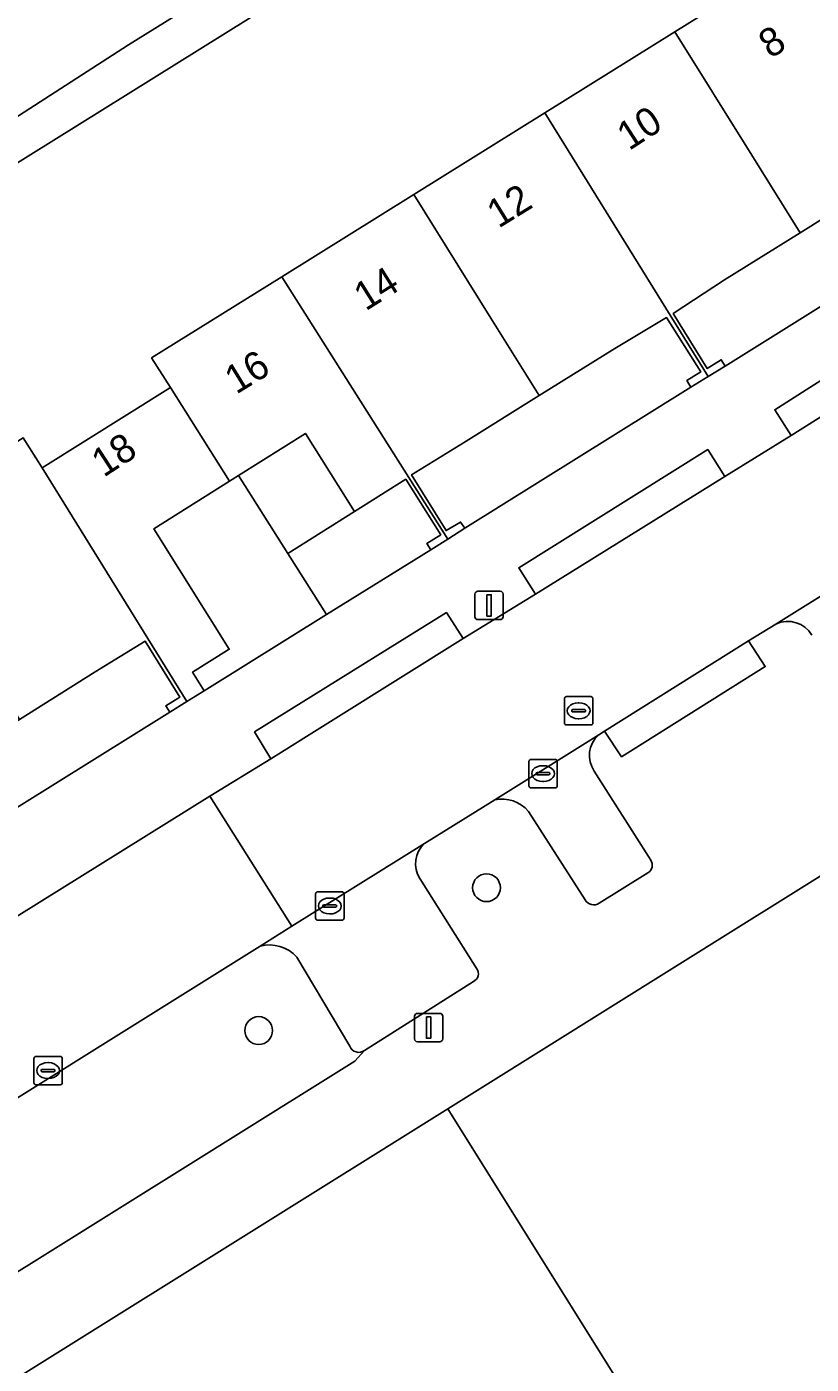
# Model space of a CAD drawing. Extents: x 159352 to 160617, y 385888 to 387323.
# Drawn here: x 159825.08 to 159852.67, y 386053.11 to 386100.17 of the extents above; entities that cross this region are included whole.
import ezdxf

# ---------------------------------------------------------------- set-up
doc = ezdxf.new("R2010")
doc.units = 0
for name, color, linetype in [('IMGEO_Boom', 7, 'Continuous'), ('IMGEO_Erf', 7, 'Continuous'), ('IMGEO_Kolk', 7, 'Continuous'), ('IMGEO_Lichtmast', 7, 'Continuous'), ('IMGEO_Pand', 7, 'Continuous'), ('IMGEO_Pand_nummerreeks', 7, 'Continuous'), ('IMGEO_Pand_overbouw', 7, 'Continuous'), ('IMGEO_Parkeervlak_open', 7, 'Continuous'), ('IMGEO_Rijbaan_lokaal_open', 7, 'Continuous'), ('IMGEO_Rioolput', 7, 'Continuous'), ('IMGEO_Voetpad_open', 7, 'Continuous')]:
    doc.layers.add(name, color=color, linetype=linetype)

msp = doc.modelspace()

# ---------------------------------------------------------------- linework, layer by layer
at = {"layer": 'IMGEO_Boom'}
for centre in [(159841.248, 386069.874), (159833.234, 386064.85)]:
    msp.add_circle(centre, 0.489, dxfattribs=at)
at = {"layer": 'IMGEO_Erf'}
for points in [[(159862.072, 386118.665), (159751.412, 386049.66)], [(159793.523, 386064.622), (159798.094, 386067.462), (159797.42, 386068.536), (159802.039, 386071.416), (159806.621, 386074.274), (159811.189, 386077.123), (159815.776, 386079.983), (159820.369, 386082.847), (159824.955, 386085.707), (159825.622, 386084.655), (159830.136, 386087.476), (159829.467, 386088.52), (159834.049, 386091.378), (159838.688, 386094.271), (159843.295, 386097.143), (159847.867, 386099.995), (159852.486, 386102.876), (159857.024, 386105.707)], [(159785.705, 386072.384), (159811.147, 386088.283), (159807.748, 386093.722), (159810.04, 386095.154), (159813.439, 386089.716), (159828.655, 386099.532), (159833.908, 386102.815)], [(159861.894, 386075.859), (159839.883, 386062.089), (159849.36, 386046.926), (159839.701, 386040.889), (159839.2, 386040.577), (159842.622, 386035.101), (159843.123, 386035.413), (159849.677, 386039.486), (159849.07, 386040.462), (159852.233, 386042.442), (159854.78, 386038.373)]]:
    msp.add_lwpolyline(points, dxfattribs=at)
for points in [[(159857.609, 386093.209), (159857.471, 386093.416), (159857.954, 386093.737), (159856.743, 386095.713), (159854.915, 386094.571), (159852.278, 386092.927), (159849.624, 386091.273), (159847.816, 386090.082), (159849.013, 386088.147), (159849.505, 386088.454), (159849.643, 386088.234)], [(159848.44, 386087.489), (159848.295, 386087.719), (159848.786, 386088.028), (159847.579, 386089.94), (159845.757, 386088.851), (159843.099, 386087.192), (159840.44, 386085.532), (159838.615, 386084.408), (159839.828, 386082.441), (159840.337, 386082.744), (159840.481, 386082.524)], [(159834.876, 386085.863), (159832.53, 386084.384), (159832.211, 386084.183), (159829.546, 386082.504), (159832.197, 386078.269), (159830.91, 386077.464), (159831.319, 386076.806), (159835.616, 386079.487), (159839.288, 386081.769), (159839.149, 386081.989), (159839.639, 386082.299), (159838.405, 386084.252), (159836.599, 386083.11)], [(159830.108, 386076.056), (159829.971, 386076.277), (159830.464, 386076.583), (159829.238, 386078.553), (159827.487, 386077.468), (159824.827, 386075.798), (159822.135, 386074.108), (159820.297, 386072.968), (159821.521, 386070.997), (159822.028, 386071.305), (159822.153, 386071.087)]]:
    msp.add_lwpolyline(points, close=True, dxfattribs=at)
at = {"layer": 'IMGEO_Kolk'}
for p, q in [((159842.737, 386073.464), (159842.737, 386074.316)), ((159842.812, 386074.39), (159843.664, 386074.39)), ((159843.738, 386074.316), (159843.738, 386073.464)), ((159842.996, 386073.884), (159842.996, 386073.896)), ((159843.434, 386073.847), (159843.036, 386073.847)), ((159843.039, 386073.933), (159843.437, 386073.933)), ((159843.225, 386074.17), (159843.25, 386074.17)), ((159843.48, 386073.896), (159843.48, 386073.884)), ((159843.664, 386073.39), (159842.812, 386073.39)), ((159843.248, 386073.61), (159843.223, 386073.61)), ((159835.235, 386068.807), (159835.235, 386069.659)), ((159835.31, 386069.733), (159836.162, 386069.733)), ((159836.236, 386069.659), (159836.236, 386068.807)), ((159835.494, 386069.227), (159835.494, 386069.239)), ((159835.932, 386069.19), (159835.534, 386069.19)), ((159835.537, 386069.276), (159835.935, 386069.276)), ((159835.723, 386069.513), (159835.748, 386069.513)), ((159835.978, 386069.239), (159835.978, 386069.227)), ((159836.162, 386068.733), (159835.31, 386068.733)), ((159835.746, 386068.953), (159835.721, 386068.953)), ((159825.402, 386063.94), (159826.254, 386063.94)), ((159825.327, 386063.014), (159825.327, 386063.866)), ((159825.629, 386063.483), (159826.027, 386063.483)), ((159825.815, 386063.72), (159825.84, 386063.72)), ((159826.328, 386063.866), (159826.328, 386063.014)), ((159825.586, 386063.434), (159825.586, 386063.446)), ((159826.024, 386063.397), (159825.626, 386063.397)), ((159825.838, 386063.16), (159825.813, 386063.16)), ((159826.07, 386063.446), (159826.07, 386063.434)), ((159826.254, 386062.94), (159825.402, 386062.94))]:
    msp.add_line(p, q, dxfattribs=at)
for points in [[(159842.737, 386073.464), (159842.737, 386074.316)], [(159842.812, 386074.39), (159843.664, 386074.39)], [(159843.738, 386074.316), (159843.738, 386073.464)], [(159843.664, 386073.39), (159842.812, 386073.39)], [(159835.235, 386068.807), (159835.235, 386069.659)], [(159835.31, 386069.733), (159836.162, 386069.733)], [(159836.236, 386069.659), (159836.236, 386068.807)], [(159836.162, 386068.733), (159835.31, 386068.733)], [(159825.402, 386063.94), (159826.254, 386063.94)], [(159825.327, 386063.014), (159825.327, 386063.866)], [(159826.328, 386063.866), (159826.328, 386063.014)], [(159826.254, 386062.94), (159825.402, 386062.94)]]:
    msp.add_lwpolyline(points, dxfattribs=at)
for centre, radius, start, end in [((159842.814, 386074.314), 0.0765, 91.552, 178.448), ((159842.814, 386074.314), 0.0765, 91.552, 178.448), ((159843.662, 386074.314), 0.0765, 1.552, 88.448), ((159843.662, 386074.314), 0.0765, 1.552, 88.448), ((159843.036, 386073.893), 0.0403, 85.8775, 175.7526), ((159843.033, 386073.883), 0.0366, 178.938, 274.7102), ((159843.437, 386073.89), 0.043, 264.8664, 352.4533), ((159843.441, 386073.895), 0.0386, 1.7309, 96.639), ((159842.814, 386073.466), 0.0765, 181.552, 268.448), ((159842.814, 386073.466), 0.0765, 181.552, 268.448), ((159843.662, 386073.466), 0.0765, 271.552, 358.448), ((159843.662, 386073.466), 0.0765, 271.552, 358.448), ((159835.312, 386069.657), 0.0765, 91.552, 178.448), ((159835.312, 386069.657), 0.0765, 91.552, 178.448), ((159836.16, 386069.657), 0.0765, 1.552, 88.448), ((159836.16, 386069.657), 0.0765, 1.552, 88.448), ((159835.534, 386069.236), 0.0403, 85.8775, 175.7526), ((159835.531, 386069.226), 0.0366, 178.938, 274.7102), ((159835.935, 386069.233), 0.043, 264.8664, 352.4533), ((159835.939, 386069.238), 0.0386, 1.7309, 96.639), ((159835.312, 386068.809), 0.0765, 181.552, 268.448), ((159835.312, 386068.809), 0.0765, 181.552, 268.448), ((159836.16, 386068.809), 0.0765, 271.552, 358.448), ((159836.16, 386068.809), 0.0765, 271.552, 358.448), ((159825.404, 386063.864), 0.0765, 91.552, 178.448), ((159825.404, 386063.864), 0.0765, 91.552, 178.448), ((159826.252, 386063.864), 0.0765, 1.552, 88.448), ((159826.252, 386063.864), 0.0765, 1.552, 88.448), ((159825.626, 386063.443), 0.0403, 85.8775, 175.7526), ((159826.031, 386063.445), 0.0386, 1.7309, 96.639), ((159825.404, 386063.016), 0.0765, 181.552, 268.448), ((159825.404, 386063.016), 0.0765, 181.552, 268.448), ((159825.623, 386063.433), 0.0366, 178.938, 274.7102), ((159826.027, 386063.44), 0.043, 264.8664, 352.4533), ((159826.252, 386063.016), 0.0765, 271.552, 358.448), ((159826.252, 386063.016), 0.0765, 271.552, 358.448)]:
    msp.add_arc(centre, radius, start, end, dxfattribs=at)
for centre, major_axis, ratio, start_param, end_param in [((159843.224, 386073.89), (-0.387, 0.002), 0.722429, 4.712389, 7.853982), ((159843.249, 386073.89), (-0.39, 0.002), 0.717154, 1.570796, 4.712389), ((159835.722, 386069.233), (-0.387, 0.002), 0.722429, 4.712389, 7.853982), ((159835.747, 386069.233), (-0.39, 0.002), 0.717154, 1.570796, 4.712389), ((159825.814, 386063.44), (-0.387, 0.002), 0.722429, 4.712389, 7.853982), ((159825.839, 386063.44), (-0.39, 0.002), 0.717154, 1.570796, 4.712389)]:
    msp.add_ellipse(centre, major_axis=major_axis, ratio=ratio, start_param=start_param, end_param=end_param, dxfattribs=at)
at = {"layer": 'IMGEO_Lichtmast'}
for p, q in [((159840.842, 386079.411), (159840.842, 386080.211)), ((159840.842, 386080.211), (159840.842, 386079.411)), ((159840.942, 386080.311), (159841.732, 386080.311)), ((159841.732, 386080.311), (159840.942, 386080.311)), ((159841.832, 386080.211), (159841.832, 386079.411)), ((159841.832, 386079.411), (159841.832, 386080.211)), ((159841.732, 386079.311), (159840.942, 386079.311)), ((159840.942, 386079.311), (159841.732, 386079.311)), ((159838.716, 386064.554), (159838.716, 386065.354)), ((159838.716, 386065.354), (159838.716, 386064.554)), ((159838.816, 386065.454), (159839.606, 386065.454)), ((159839.606, 386065.454), (159838.816, 386065.454)), ((159839.706, 386065.354), (159839.706, 386064.554)), ((159839.706, 386064.554), (159839.706, 386065.354)), ((159839.606, 386064.454), (159838.816, 386064.454)), ((159838.816, 386064.454), (159839.606, 386064.454))]:
    msp.add_line(p, q, dxfattribs=at)
for points in [[(159841.262, 386080.186), (159841.412, 386080.186), (159841.412, 386079.436), (159841.262, 386079.436), (159841.262, 386080.186)], [(159839.136, 386065.329), (159839.286, 386065.329), (159839.286, 386064.579), (159839.136, 386064.579), (159839.136, 386065.329)]]:
    msp.add_lwpolyline(points, dxfattribs=at)
for centre, start, end in [((159840.942, 386080.211), 90, 180), ((159840.942, 386080.211), 90, 180), ((159841.732, 386080.211), 0, 90), ((159841.732, 386080.211), 360, 90), ((159840.942, 386079.411), 180, 270), ((159840.942, 386079.411), 180, 270), ((159841.732, 386079.411), 270, 0), ((159841.732, 386079.411), 270, 0), ((159838.816, 386065.354), 90, 180), ((159838.816, 386065.354), 90, 180), ((159839.606, 386065.354), 0, 90), ((159839.606, 386065.354), 360, 90), ((159838.816, 386064.554), 180, 270), ((159838.816, 386064.554), 180, 270), ((159839.606, 386064.554), 270, 0), ((159839.606, 386064.554), 270, 0)]:
    msp.add_arc(centre, 0.1, start, end, dxfattribs=at)
at = {"layer": 'IMGEO_Pand'}
for points in [[(159852.486, 386102.876), (159847.867, 386099.995), (159850.578, 386095.651), (159852.278, 386092.927), (159854.915, 386094.571), (159856.743, 386095.713), (159857.954, 386093.737), (159857.471, 386093.416), (159857.609, 386093.209), (159858.208, 386093.577)], [(159847.867, 386099.995), (159843.295, 386097.143), (159849.041, 386087.862), (159849.643, 386088.234), (159849.505, 386088.454), (159849.013, 386088.147), (159847.816, 386090.082), (159849.624, 386091.273), (159852.278, 386092.927), (159850.578, 386095.651)], [(159843.295, 386097.143), (159838.688, 386094.271), (159841.397, 386089.923), (159843.099, 386087.192), (159845.757, 386088.851), (159847.579, 386089.94), (159848.786, 386088.028), (159848.295, 386087.719), (159848.44, 386087.489), (159849.041, 386087.862)], [(159838.688, 386094.271), (159834.049, 386091.378), (159839.885, 386082.146), (159840.481, 386082.524), (159840.337, 386082.744), (159839.828, 386082.441), (159838.615, 386084.408), (159840.44, 386085.532), (159843.099, 386087.192), (159841.397, 386089.923)], [(159832.211, 386084.183), (159832.53, 386084.384), (159834.876, 386085.863), (159836.599, 386083.11), (159838.405, 386084.252), (159839.639, 386082.299), (159839.149, 386081.989), (159839.288, 386081.769), (159839.885, 386082.146), (159834.049, 386091.378), (159829.467, 386088.52), (159830.136, 386087.476)], [(159830.713, 386076.431), (159831.319, 386076.806), (159830.91, 386077.464), (159832.197, 386078.269), (159829.546, 386082.504), (159832.211, 386084.183), (159830.136, 386087.476), (159825.622, 386084.655)], [(159825.622, 386084.655), (159824.955, 386085.707), (159820.369, 386082.847), (159822.585, 386079.367), (159823.114, 386078.525), (159824.827, 386075.798), (159827.487, 386077.468), (159829.238, 386078.553), (159830.464, 386076.583), (159829.971, 386076.277), (159830.108, 386076.056), (159830.713, 386076.431)]]:
    msp.add_lwpolyline(points, close=True, dxfattribs=at)
msp.add_lwpolyline([(159854.78, 386038.373), (159852.233, 386042.442), (159849.07, 386040.462), (159849.677, 386039.486), (159843.123, 386035.413), (159842.622, 386035.101), (159839.2, 386040.577), (159839.701, 386040.889), (159849.36, 386046.926), (159839.883, 386062.089), (159811.969, 386044.648), (159817.582, 386035.659), (159818.431, 386036.189), (159822.293, 386030.004), (159829.469, 386034.471), (159830.012, 386034.809), (159833.434, 386029.324), (159832.89, 386028.986), (159828.216, 386026.081)], dxfattribs=at)
at = {"layer": 'IMGEO_Pand_overbouw'}
for points in [[(159834.876, 386085.863), (159832.53, 386084.384), (159834.264, 386081.633), (159836.599, 386083.11)], [(159834.264, 386081.633), (159832.53, 386084.384), (159832.211, 386084.183), (159829.546, 386082.504), (159832.197, 386078.269), (159830.91, 386077.464), (159831.319, 386076.806), (159835.616, 386079.487)]]:
    msp.add_lwpolyline(points, close=True, dxfattribs=at)
at = {"layer": 'IMGEO_Parkeervlak_open'}
for points in [[(159872.862, 386092.541), (159851.428, 386079.154)], [(159845.194, 386075.254), (159841.535, 386072.968)], [(159847.024, 386070.845), (159845.039, 386073.98)], [(159842.728, 386072.563), (159844.713, 386069.449)], [(159839.072, 386071.429), (159834.4, 386068.524), (159833.282, 386067.816)], [(159840.907, 386067.022), (159838.908, 386070.199)], [(159845.21, 386069.334), (159846.927, 386070.4)], [(159833.282, 386067.816), (159820.014, 386059.529), (159822.729, 386055.103), (159836.615, 386063.772), (159836.952, 386064.144)], [(159836.438, 386064.298), (159834.576, 386067.436)], [(159834.576, 386067.436), (159836.438, 386064.298)], [(159836.952, 386064.144), (159840.786, 386066.572)]]:
    msp.add_lwpolyline(points, dxfattribs=at)
for centre, radius, start, end in [((159851.843, 386078.251), 0.994, 31.206, 114.6904), ((159845.824, 386074.531), 0.959, 131.0618, 215.0647), ((159841.79, 386071.759), 1.235, 40.5925, 101.9049), ((159839.681, 386070.722), 0.933, 130.7472, 214.0635), ((159846.768, 386070.668), 0.312, 300.7676, 34.6388), ((159845.014, 386069.619), 0.346, 209.3971, 304.5463), ((159833.616, 386066.56), 1.3, 42.383, 104.8859), ((159833.616, 386066.56), 1.3, 42.383, 104.8859), ((159840.654, 386066.849), 0.307, 295.527, 34.3726), ((159836.756, 386064.423), 0.341, 201.491, 305.1514), ((159836.756, 386064.423), 0.341, 201.491, 305.1514)]:
    msp.add_arc(centre, radius, start, end, dxfattribs=at)
at = {"layer": 'IMGEO_Rijbaan_lokaal_open'}
for points in [[(159867.879, 386095.785), (159861.127, 386091.532), (159858.809, 386090.111), (159851.967, 386085.784), (159849.636, 386084.346), (159842.969, 386080.202), (159840.427, 386078.651), (159833.656, 386074.408), (159831.519, 386073.099), (159834.4, 386068.524), (159839.072, 386071.429), (159841.535, 386072.968), (159845.194, 386075.254), (159845.401, 386075.387), (159850.467, 386078.559), (159851.428, 386079.154), (159872.862, 386092.541), (159869.995, 386097.111)], [(159833.282, 386067.816), (159834.4, 386068.524), (159831.519, 386073.099), (159805.965, 386057.175), (159808.818, 386052.536), (159817.469, 386057.94), (159820.014, 386059.529)]]:
    msp.add_lwpolyline(points, close=True, dxfattribs=at)
at = {"layer": 'IMGEO_Rioolput'}
for p, q in [((159843.987, 386075.677), (159843.987, 386076.529)), ((159844.062, 386076.603), (159844.914, 386076.603)), ((159844.475, 386076.383), (159844.5, 386076.383)), ((159844.988, 386076.529), (159844.988, 386075.677)), ((159844.246, 386076.097), (159844.246, 386076.109)), ((159844.684, 386076.06), (159844.286, 386076.06)), ((159844.289, 386076.146), (159844.687, 386076.146)), ((159844.498, 386075.823), (159844.473, 386075.823)), ((159844.73, 386076.109), (159844.73, 386076.097)), ((159844.914, 386075.603), (159844.062, 386075.603))]:
    msp.add_line(p, q, dxfattribs=at)
for points in [[(159843.987, 386075.677), (159843.987, 386076.529)], [(159844.062, 386076.603), (159844.914, 386076.603)], [(159844.988, 386076.529), (159844.988, 386075.677)], [(159844.914, 386075.603), (159844.062, 386075.603)]]:
    msp.add_lwpolyline(points, dxfattribs=at)
for centre, radius, start, end in [((159844.064, 386076.527), 0.0765, 91.552, 178.448), ((159844.064, 386076.527), 0.0765, 91.552, 178.448), ((159844.912, 386076.527), 0.0765, 1.552, 88.448), ((159844.912, 386076.527), 0.0765, 1.552, 88.448), ((159844.286, 386076.106), 0.0403, 85.8775, 175.7526), ((159844.283, 386076.096), 0.0366, 178.938, 274.7102), ((159844.687, 386076.103), 0.043, 264.8664, 352.4533), ((159844.691, 386076.108), 0.0386, 1.7309, 96.639), ((159844.064, 386075.679), 0.0765, 181.552, 268.448), ((159844.064, 386075.679), 0.0765, 181.552, 268.448), ((159844.912, 386075.679), 0.0765, 271.552, 358.448), ((159844.912, 386075.679), 0.0765, 271.552, 358.448)]:
    msp.add_arc(centre, radius, start, end, dxfattribs=at)
for centre, major_axis, ratio, start_param, end_param in [((159844.474, 386076.103), (-0.387, 0.002), 0.722429, 4.712389, 7.853982), ((159844.499, 386076.103), (-0.39, 0.002), 0.717154, 1.570796, 4.712389)]:
    msp.add_ellipse(centre, major_axis=major_axis, ratio=ratio, start_param=start_param, end_param=end_param, dxfattribs=at)
at = {"layer": 'IMGEO_Voetpad_open'}
for points in [[(159862.072, 386118.665), (159863.515, 386119.625), (159862.703, 386120.84), (159858.735, 386118.451), (159853.141, 386114.986), (159846.534, 386111.027), (159843.253, 386109.048), (159833.831, 386102.938), (159833.908, 386102.815), (159828.655, 386099.532), (159813.439, 386089.716), (159811.147, 386088.283), (159785.705, 386072.384), (159749.045, 386049.918), (159749.859, 386048.628), (159751.412, 386049.66)], [(159851.967, 386085.784), (159858.809, 386090.111), (159858.229, 386091.053), (159851.386, 386086.695)], [(159849.636, 386084.346), (159849.027, 386085.295), (159842.379, 386081.137), (159842.969, 386080.202)], [(159833.656, 386074.408), (159840.427, 386078.651), (159839.84, 386079.558), (159833.089, 386075.356)], [(159850.467, 386078.559), (159845.401, 386075.387), (159845.996, 386074.484), (159851.049, 386077.656)]]:
    msp.add_lwpolyline(points, close=True, dxfattribs=at)
for points in [[(159811.969, 386044.648), (159839.883, 386062.089), (159861.894, 386075.859), (159869.446, 386080.56), (159869.628, 386080.674), (159869.92, 386080.22), (159873.638, 386082.552), (159873.358, 386083.002), (159873.508, 386083.096), (159881.075, 386087.822), (159876.886, 386094.53)], [(159857.609, 386093.209), (159849.643, 386088.234), (159849.041, 386087.862), (159848.44, 386087.489), (159840.481, 386082.524), (159839.885, 386082.146), (159839.288, 386081.769), (159835.616, 386079.487), (159831.319, 386076.806), (159830.713, 386076.431), (159830.108, 386076.056), (159822.153, 386071.087), (159821.551, 386070.712), (159820.949, 386070.337), (159812.991, 386065.371), (159812.397, 386065.001), (159811.803, 386064.631), (159803.83, 386059.634), (159803.233, 386059.258), (159802.636, 386058.882), (159798.331, 386056.198), (159794.659, 386053.907), (159794.062, 386053.536)], [(159794.077, 386051.016), (159794.635, 386050.078), (159796.924, 386051.501), (159796.35, 386052.469), (159803.248, 386056.736), (159803.833, 386055.808), (159805.965, 386057.175), (159831.519, 386073.099), (159833.656, 386074.408), (159833.089, 386075.356), (159839.84, 386079.558), (159840.427, 386078.651), (159842.969, 386080.202), (159842.379, 386081.137), (159849.027, 386085.295), (159849.636, 386084.346), (159851.967, 386085.784), (159851.386, 386086.695), (159858.229, 386091.053)], [(159851.428, 386079.154), (159850.467, 386078.559), (159851.049, 386077.656), (159845.996, 386074.484), (159845.401, 386075.387), (159845.194, 386075.254)], [(159845.039, 386073.98), (159847.024, 386070.845)], [(159841.535, 386072.968), (159839.072, 386071.429)], [(159844.713, 386069.449), (159842.728, 386072.563)], [(159838.908, 386070.199), (159840.907, 386067.022)], [(159846.927, 386070.4), (159845.21, 386069.334)], [(159840.786, 386066.572), (159836.952, 386064.144), (159836.615, 386063.772), (159822.729, 386055.103), (159820.184, 386053.514), (159813.399, 386049.278), (159810.533, 386047.496), (159810.317, 386047.848)]]:
    msp.add_lwpolyline(points, dxfattribs=at)
for centre, radius, start, end in [((159851.843, 386078.251), 0.994, 31.206, 114.6904), ((159845.824, 386074.531), 0.959, 131.0618, 215.0647), ((159841.79, 386071.759), 1.235, 40.5925, 101.9049), ((159839.681, 386070.722), 0.933, 130.7472, 214.0635), ((159846.768, 386070.668), 0.312, 300.7676, 34.6388), ((159845.014, 386069.619), 0.346, 209.3971, 304.5463), ((159840.654, 386066.849), 0.307, 295.527, 34.3726)]:
    msp.add_arc(centre, radius, start, end, dxfattribs=at)

# ---------------------------------------------------------------- texts
at = {"layer": 'IMGEO_Pand_nummerreeks'}
for s, rotation, p in [('8', 32.12, (159851.232, 386099.032)), ('10', 32.9107, (159846.26, 386095.794)), ('12', 31.7132, (159841.67, 386093.062)), ('14', 32.1544, (159836.996, 386090.151)), ('16', 31.5936, (159832.444, 386087.22)), ('18', 33.0458, (159827.782, 386084.297))]:
    msp.add_text(s, height=1, rotation=rotation, dxfattribs=at).set_placement(p)

doc.saveas('drawing.dxf')
